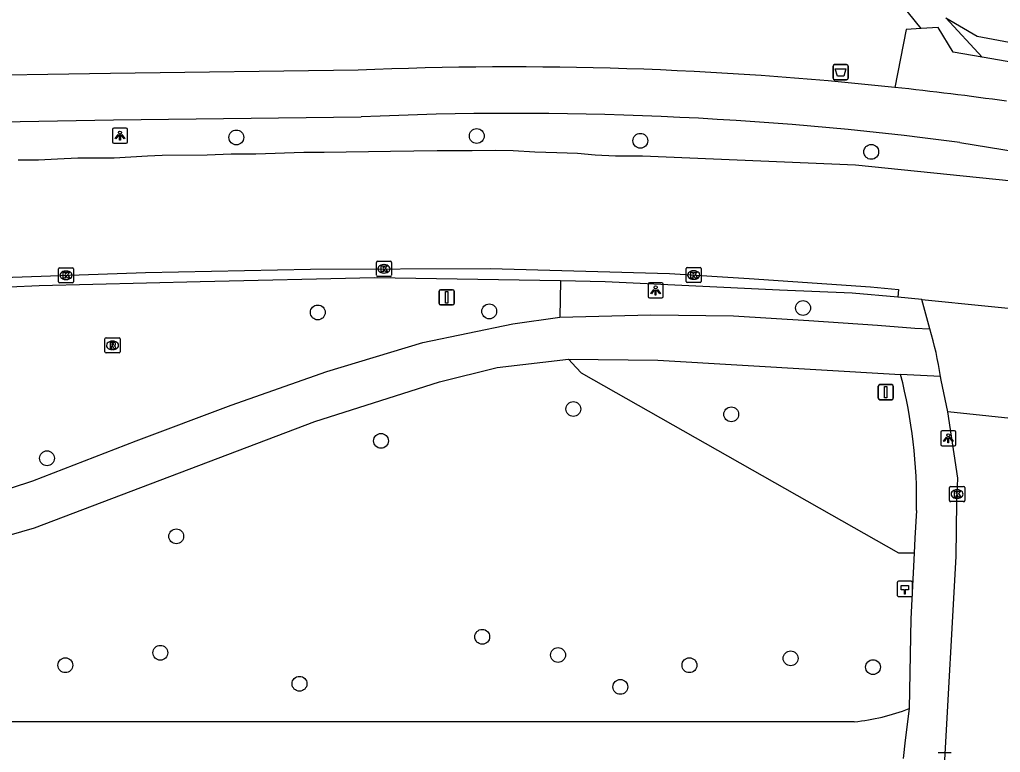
# Model space of a CAD drawing. Extents: x 160203 to 161526, y 379529 to 381797.
# Drawn here: x 161133.1 to 161197.8, y 380883.2 to 380931.5 of the extents above; entities that cross this region are included whole.
import ezdxf

# ---------------------------------------------------------------- set-up
doc = ezdxf.new("R2010")
doc.units = 0
for name, color, linetype in [('IMGEO_Afvalbak', 7, 'Continuous'), ('IMGEO_Berm_groen', 7, 'Continuous'), ('IMGEO_Boom', 7, 'Continuous'), ('IMGEO_Fietspad_gesloten', 7, 'Continuous'), ('IMGEO_Fietspad_open', 7, 'Continuous'), ('IMGEO_Groenvoorziening', 7, 'Continuous'), ('IMGEO_Hectometerpaal', 7, 'Continuous'), ('IMGEO_Kolk', 7, 'Continuous'), ('IMGEO_Lichtpunt', 7, 'Continuous'), ('IMGEO_Loofbos', 7, 'Continuous'), ('IMGEO_Rijbaan_lokaal_gesloten', 7, 'Continuous'), ('IMGEO_Rijbaan_lokaal_open', 7, 'Continuous'), ('IMGEO_Rioolput', 7, 'Continuous'), ('IMGEO_Verkeersbordpaal', 7, 'Continuous'), ('IMGEO_Voetpad_gesloten', 7, 'Continuous'), ('IMGEO_Voetpad_halfverhard', 7, 'Continuous'), ('IMGEO_Voetpad_open', 7, 'Continuous')]:
    doc.layers.add(name, color=color, linetype=linetype)

msp = doc.modelspace()

# ---------------------------------------------------------------- linework, layer by layer
at = {"layer": 'IMGEO_Afvalbak'}
for p, q in [((161186.831, 380928.554), (161187.621, 380928.554)), ((161187.621, 380928.554), (161186.831, 380928.554)), ((161186.731, 380927.654), (161186.731, 380928.454)), ((161186.731, 380928.454), (161186.731, 380927.654)), ((161187.721, 380928.454), (161187.721, 380927.654)), ((161187.721, 380927.654), (161187.721, 380928.454)), ((161187.621, 380927.554), (161186.831, 380927.554)), ((161186.831, 380927.554), (161187.621, 380927.554))]:
    msp.add_line(p, q, dxfattribs=at)
msp.add_lwpolyline([(161186.874, 380928.268), (161187.578, 380928.268), (161187.429, 380927.798), (161187.023, 380927.798), (161186.874, 380928.268)], dxfattribs=at)
for centre, start, end in [((161186.831, 380928.454), 90, 180), ((161186.831, 380928.454), 90, 180), ((161187.621, 380928.454), 0, 90), ((161187.621, 380928.454), 360, 90), ((161186.831, 380927.654), 180, 270), ((161186.831, 380927.654), 180, 270), ((161187.621, 380927.654), 270, 0), ((161187.621, 380927.654), 270, 0)]:
    msp.add_arc(centre, 0.1, start, end, dxfattribs=at)
at = {"layer": 'IMGEO_Berm_groen'}
msp.add_lwpolyline([(161168.767, 380914.29), (161168.72, 380911.906)], dxfattribs=at)
at = {"layer": 'IMGEO_Boom'}
for centre in [(161147.409, 380923.749), (161163.254, 380923.846), (161174.032, 380923.529), (161189.241, 380922.801), (161152.778, 380912.213), (161164.071, 380912.28), (161184.752, 380912.508), (161169.613, 380905.842), (161180.016, 380905.495), (161156.938, 380903.747), (161134.935, 380902.599), (161143.449, 380897.453), (161163.609, 380890.826), (161142.402, 380889.775), (161168.609, 380889.626), (161183.929, 380889.406), (161136.145, 380888.956), (161177.263, 380888.956), (161189.359, 380888.826), (161151.571, 380887.729), (161172.709, 380887.526)]:
    msp.add_circle(centre, 0.489, dxfattribs=at)
at = {"layer": 'IMGEO_Fietspad_gesloten'}
for points in [[(161155.434, 380928.184), (161139.116, 380927.962), (161128.086, 380927.788), (161112.162, 380927.419)], [(161112.141, 380924.413), (161129.457, 380924.74), (161139.313, 380924.904), (161155.644, 380925.105)], [(161195.083, 380923.418), (161215.734, 380920.046), (161241.583, 380915.484), (161241.601, 380915.43), (161241.7, 380915.16)]]:
    msp.add_lwpolyline(points, dxfattribs=at)
for centre, radius, start, end in [((161165.547, 380692.411), 235.99, 83.85537, 92.45609), ((161165.674, 380693.683), 234.712, 82.04692, 83.85291), ((161165.807, 380700.853), 224.482, 82.50645, 92.59489)]:
    msp.add_arc(centre, radius, start, end, dxfattribs=at)
at = {"layer": 'IMGEO_Fietspad_open'}
for points in [[(161036.488, 380895.698), (161042.305, 380896.208), (161061.067, 380897.388), (161073.38, 380897.959), (161084.082, 380898.213), (161095.1, 380898.454), (161105.332, 380898.53), (161117.126, 380898.124), (161120.668, 380898.073), (161123.689, 380898.327), (161129.631, 380899.685), (161133.998, 380901.119), (161140.815, 380903.746), (161147.074, 380906.106), (161153.371, 380908.314), (161159.693, 380910.23), (161165.622, 380911.461), (161168.72, 380911.906)], [(161168.72, 380911.906), (161174.712, 380912.058), (161180.158, 380911.994), (161185.135, 380911.677), (161189.654, 380911.373), (161192.117, 380911.17), (161193.109, 380911.126)], [(161046.53, 380893.634), (161053.032, 380894.05), (161066.888, 380894.645), (161088.156, 380895.281), (161098.02, 380895.357), (161120.693, 380895.154), (161127.777, 380896.195), (161134.112, 380898.01), (161152.584, 380905.015), (161160.785, 380907.642), (161164.606, 380908.593), (161169.291, 380909.126)], [(161169.291, 380909.126), (161175.182, 380909.076), (161191.179, 380908.112)], [(161193.813, 380907.987), (161191.179, 380908.112)]]:
    msp.add_lwpolyline(points, dxfattribs=at)
at = {"layer": 'IMGEO_Groenvoorziening'}
msp.add_lwpolyline([(161192.068, 380896.334), (161191.067, 380896.343), (161170.148, 380908.217), (161169.794, 380908.592), (161169.291, 380909.126)], dxfattribs=at)
at = {"layer": 'IMGEO_Hectometerpaal'}
for p, q in [((161190.959, 380894.402), (161190.959, 380893.561)), ((161190.959, 380894.402), (161190.959, 380893.561)), ((161191.875, 380894.486), (161191.034, 380894.486)), ((161191.875, 380894.486), (161191.034, 380894.486)), ((161191.959, 380893.57), (161191.959, 380894.411)), ((161191.959, 380893.57), (161191.959, 380894.411)), ((161191.043, 380893.486), (161191.884, 380893.486)), ((161191.043, 380893.486), (161191.884, 380893.486))]:
    msp.add_line(p, q, dxfattribs=at)
msp.add_lwpolyline([(161191.484, 380893.63), (161191.424, 380893.63), (161191.424, 380893.935), (161191.204, 380893.935), (161191.204, 380894.204), (161191.704, 380894.204), (161191.704, 380893.935), (161191.484, 380893.935), (161191.484, 380893.63)], dxfattribs=at)
for centre, start, end in [((161191.037, 380894.408), 92.4484, 184.28452), ((161191.037, 380894.408), 92.4484, 184.28452), ((161191.881, 380894.408), 2.4484, 94.28452), ((161191.881, 380894.408), 2.4484, 94.28452), ((161191.037, 380893.564), 182.4484, 274.28452), ((161191.037, 380893.564), 182.4484, 274.28452), ((161191.881, 380893.564), 272.4484, 4.28452), ((161191.881, 380893.564), 272.4484, 4.28452)]:
    msp.add_arc(centre, 0.0779, start, end, dxfattribs=at)
at = {"layer": 'IMGEO_Kolk'}
for p, q in [((161135.688, 380914.237), (161135.688, 380915.089)), ((161135.763, 380915.163), (161136.615, 380915.163)), ((161136.689, 380915.089), (161136.689, 380914.237)), ((161156.634, 380914.659), (161156.634, 380915.511)), ((161156.709, 380915.585), (161157.561, 380915.585)), ((161157.122, 380915.365), (161157.147, 380915.365)), ((161157.635, 380915.511), (161157.635, 380914.659)), ((161177.044, 380914.251), (161177.044, 380915.103)), ((161177.119, 380915.177), (161177.971, 380915.177)), ((161178.045, 380915.103), (161178.045, 380914.251)), ((161136.199, 380914.383), (161136.174, 380914.383)), ((161136.176, 380914.943), (161136.201, 380914.943)), ((161157.561, 380914.585), (161156.709, 380914.585)), ((161157.145, 380914.805), (161157.12, 380914.805)), ((161177.555, 380914.397), (161177.53, 380914.397)), ((161177.532, 380914.957), (161177.557, 380914.957)), ((161136.615, 380914.163), (161135.763, 380914.163)), ((161177.971, 380914.177), (161177.119, 380914.177)), ((161194.399, 380899.811), (161194.399, 380900.663)), ((161194.474, 380900.737), (161195.326, 380900.737)), ((161194.887, 380900.517), (161194.912, 380900.517)), ((161195.4, 380900.663), (161195.4, 380899.811)), ((161195.326, 380899.737), (161194.474, 380899.737)), ((161194.91, 380899.957), (161194.885, 380899.957)), ((161193.66, 380883.206), (161194.512, 380883.206))]:
    msp.add_line(p, q, dxfattribs=at)
for points in [[(161135.688, 380914.237), (161135.688, 380915.089)], [(161135.763, 380915.163), (161136.615, 380915.163)], [(161136.689, 380915.089), (161136.689, 380914.237)], [(161156.634, 380914.659), (161156.634, 380915.511)], [(161156.709, 380915.585), (161157.561, 380915.585)], [(161156.955, 380915.285), (161157.078, 380915.285), (161157.078, 380915.134), (161157.208, 380915.285), (161157.372, 380915.285), (161157.226, 380915.134), (161157.379, 380914.885), (161157.227, 380914.885), (161157.142, 380915.049), (161157.078, 380914.982), (161157.078, 380914.885), (161156.955, 380914.885), (161156.955, 380915.285)], [(161157.635, 380915.511), (161157.635, 380914.659)], [(161177.044, 380914.251), (161177.044, 380915.103)], [(161177.119, 380915.177), (161177.971, 380915.177)], [(161178.045, 380915.103), (161178.045, 380914.251)], [(161136.009, 380914.863), (161136.132, 380914.863), (161136.132, 380914.712), (161136.262, 380914.863), (161136.426, 380914.863), (161136.28, 380914.712), (161136.433, 380914.463), (161136.281, 380914.463), (161136.196, 380914.627), (161136.132, 380914.56), (161136.132, 380914.463), (161136.009, 380914.463), (161136.009, 380914.863)], [(161157.561, 380914.585), (161156.709, 380914.585)], [(161177.365, 380914.877), (161177.488, 380914.877), (161177.488, 380914.726), (161177.618, 380914.877), (161177.782, 380914.877), (161177.636, 380914.726), (161177.789, 380914.477), (161177.637, 380914.477), (161177.552, 380914.641), (161177.488, 380914.574), (161177.488, 380914.477), (161177.365, 380914.477), (161177.365, 380914.877)], [(161136.615, 380914.163), (161135.763, 380914.163)], [(161177.971, 380914.177), (161177.119, 380914.177)], [(161194.399, 380899.811), (161194.399, 380900.663)], [(161194.474, 380900.737), (161195.326, 380900.737)], [(161194.72, 380900.437), (161194.843, 380900.437), (161194.843, 380900.286), (161194.973, 380900.437), (161195.137, 380900.437), (161194.991, 380900.286), (161195.144, 380900.037), (161194.992, 380900.037), (161194.907, 380900.201), (161194.843, 380900.134), (161194.843, 380900.037), (161194.72, 380900.037), (161194.72, 380900.437)], [(161195.4, 380900.663), (161195.4, 380899.811)], [(161195.326, 380899.737), (161194.474, 380899.737)], [(161193.66, 380883.206), (161194.512, 380883.206)]]:
    msp.add_lwpolyline(points, dxfattribs=at)
for centre, start, end in [((161135.765, 380915.087), 91.55205, 178.44795), ((161135.765, 380915.087), 91.55205, 178.44795), ((161136.613, 380915.087), 1.55205, 88.44795), ((161136.613, 380915.087), 1.55205, 88.44795), ((161156.711, 380915.509), 91.55205, 178.44795), ((161156.711, 380915.509), 91.55205, 178.44795), ((161157.559, 380915.509), 1.55205, 88.44795), ((161157.559, 380915.509), 1.55205, 88.44795), ((161177.121, 380915.101), 91.55205, 178.44795), ((161177.121, 380915.101), 91.55205, 178.44795), ((161177.969, 380915.101), 1.55205, 88.44795), ((161177.969, 380915.101), 1.55205, 88.44795), ((161156.711, 380914.661), 181.55205, 268.44795), ((161156.711, 380914.661), 181.55205, 268.44795), ((161157.559, 380914.661), 271.55205, 358.44795), ((161157.559, 380914.661), 271.55205, 358.44795), ((161135.765, 380914.239), 181.55205, 268.44795), ((161135.765, 380914.239), 181.55205, 268.44795), ((161136.613, 380914.239), 271.55205, 358.44795), ((161136.613, 380914.239), 271.55205, 358.44795), ((161177.121, 380914.253), 181.55205, 268.44795), ((161177.121, 380914.253), 181.55205, 268.44795), ((161177.969, 380914.253), 271.55205, 358.44795), ((161177.969, 380914.253), 271.55205, 358.44795), ((161194.476, 380900.661), 91.55205, 178.44795), ((161194.476, 380900.661), 91.55205, 178.44795), ((161195.324, 380900.661), 1.55205, 88.44795), ((161195.324, 380900.661), 1.55205, 88.44795), ((161194.476, 380899.813), 181.55205, 268.44795), ((161194.476, 380899.813), 181.55205, 268.44795), ((161195.324, 380899.813), 271.55205, 358.44795), ((161195.324, 380899.813), 271.55205, 358.44795)]:
    msp.add_arc(centre, 0.0765, start, end, dxfattribs=at)
for centre, major_axis, ratio, start_param, end_param in [((161157.121, 380915.085), (-0.387, 0.002), 0.722429, 4.712389, 7.853982), ((161157.146, 380915.085), (-0.39, 0.002), 0.717154, 1.570796, 4.712389), ((161136.175, 380914.663), (-0.387, 0.002), 0.722429, 4.712389, 7.853982), ((161136.2, 380914.663), (-0.39, 0.002), 0.717154, 1.570796, 4.712389), ((161177.531, 380914.677), (-0.387, 0.002), 0.722429, 4.712389, 7.853982), ((161177.556, 380914.677), (-0.39, 0.002), 0.717154, 1.570796, 4.712389), ((161194.886, 380900.237), (-0.387, 0.002), 0.722429, 4.712389, 7.853982), ((161194.911, 380900.237), (-0.39, 0.002), 0.717154, 1.570796, 4.712389)]:
    msp.add_ellipse(centre, major_axis=major_axis, ratio=ratio, start_param=start_param, end_param=end_param, dxfattribs=at)
at = {"layer": 'IMGEO_Lichtpunt'}
for p, q in [((161139.244, 380924.276), (161139.244, 380923.469)), ((161139.244, 380924.276), (161139.244, 380923.469)), ((161140.146, 380924.371), (161139.338, 380924.371)), ((161140.146, 380924.371), (161139.338, 380924.371)), ((161140.24, 380923.469), (161140.24, 380924.276)), ((161140.24, 380923.469), (161140.24, 380924.276)), ((161139.338, 380923.375), (161140.146, 380923.375)), ((161139.338, 380923.375), (161140.146, 380923.375)), ((161174.536, 380914.067), (161174.536, 380913.26)), ((161174.536, 380914.067), (161174.536, 380913.26)), ((161175.438, 380914.162), (161174.63, 380914.162)), ((161175.438, 380914.162), (161174.63, 380914.162)), ((161175.532, 380913.26), (161175.532, 380914.067)), ((161175.532, 380913.26), (161175.532, 380914.067)), ((161174.63, 380913.166), (161175.438, 380913.166)), ((161174.63, 380913.166), (161175.438, 380913.166)), ((161193.82, 380904.321), (161193.82, 380903.514)), ((161193.82, 380904.321), (161193.82, 380903.514)), ((161194.722, 380904.416), (161193.914, 380904.416)), ((161194.722, 380904.416), (161193.914, 380904.416)), ((161194.816, 380903.514), (161194.816, 380904.321)), ((161194.816, 380903.514), (161194.816, 380904.321)), ((161193.914, 380903.42), (161194.722, 380903.42)), ((161193.914, 380903.42), (161194.722, 380903.42))]:
    msp.add_line(p, q, dxfattribs=at)
for points in [[(161139.618, 380923.94), (161139.657, 380923.912), (161139.469, 380923.65), (161139.431, 380923.677), (161139.618, 380923.94)], [(161139.72, 380923.892), (161139.767, 380923.892), (161139.767, 380923.57), (161139.72, 380923.57), (161139.72, 380923.892)], [(161139.83, 380923.912), (161139.868, 380923.939), (161140.055, 380923.677), (161140.016, 380923.649), (161139.83, 380923.912)], [(161174.91, 380913.731), (161174.949, 380913.703), (161174.761, 380913.441), (161174.723, 380913.468), (161174.91, 380913.731)], [(161175.122, 380913.703), (161175.16, 380913.73), (161175.347, 380913.468), (161175.308, 380913.44), (161175.122, 380913.703)], [(161175.012, 380913.683), (161175.059, 380913.683), (161175.059, 380913.361), (161175.012, 380913.361), (161175.012, 380913.683)], [(161194.194, 380903.985), (161194.233, 380903.957), (161194.045, 380903.695), (161194.007, 380903.722), (161194.194, 380903.985)], [(161194.296, 380903.937), (161194.343, 380903.937), (161194.343, 380903.615), (161194.296, 380903.615), (161194.296, 380903.937)], [(161194.406, 380903.957), (161194.444, 380903.984), (161194.631, 380903.722), (161194.592, 380903.694), (161194.406, 380903.957)]]:
    msp.add_lwpolyline(points, dxfattribs=at)
for centre in [(161139.743, 380924.074), (161175.035, 380913.865), (161194.319, 380904.119)]:
    msp.add_circle(centre, 0.0994, dxfattribs=at)
for centre, start, end in [((161139.338, 380924.276), 90, 180), ((161139.338, 380924.276), 90, 180), ((161140.146, 380924.276), 0, 90), ((161140.146, 380924.276), 0, 90), ((161139.338, 380923.469), 180, 270), ((161139.338, 380923.469), 180, 270), ((161140.146, 380923.469), 270, 0), ((161140.146, 380923.469), 270, 360), ((161174.63, 380914.067), 90, 180), ((161174.63, 380914.067), 90, 180), ((161175.438, 380914.067), 0, 90), ((161175.438, 380914.067), 0, 90), ((161174.63, 380913.26), 180, 270), ((161174.63, 380913.26), 180, 270), ((161175.438, 380913.26), 270, 0), ((161175.438, 380913.26), 270, 360), ((161193.914, 380904.321), 90, 180), ((161193.914, 380904.321), 90, 180), ((161194.722, 380904.321), 0, 90), ((161194.722, 380904.321), 0, 90), ((161193.914, 380903.514), 180, 270), ((161193.914, 380903.514), 180, 270), ((161194.722, 380903.514), 270, 0), ((161194.722, 380903.514), 270, 360)]:
    msp.add_arc(centre, 0.0946, start, end, dxfattribs=at)
at = {"layer": 'IMGEO_Loofbos'}
msp.add_lwpolyline([(161194.167, 380931.644), (161196.218, 380930.417), (161225.263, 380924.969), (161239.171, 380922.585), (161250.225, 380922.115)], dxfattribs=at)
at = {"layer": 'IMGEO_Rijbaan_lokaal_gesloten'}
for points in [[(161215.734, 380919.116), (161188.202, 380921.915), (161174.182, 380922.517), (161172.389, 380922.515), (161171.056, 380922.578), (161169.888, 380922.692), (161168.517, 380922.73), (161167.069, 380922.781), (161165.66, 380922.87), (161164.492, 380922.895), (161162.943, 380922.857), (161160.633, 380922.87), (161157.561, 380922.832), (161153.206, 380922.756), (161151.86, 380922.756), (161148.687, 380922.654), (161147.062, 380922.654), (161145.487, 380922.591), (161142.529, 380922.565), (161141.552, 380922.515), (161139.355, 380922.388), (161138.061, 380922.375), (161136.956, 380922.388), (161135.623, 380922.324), (161134.366, 380922.248), (161133.033, 380922.261)], [(161025.803, 380899.718), (161025.679, 380900.148), (161033.699, 380901.766), (161042.064, 380903.365), (161048.817, 380904.558), (161059.887, 380906.411), (161071.578, 380908.251), (161085.288, 380910.129), (161094.427, 380911.322), (161102.994, 380912.292), (161112.912, 380913.269), (161120.287, 380913.936), (161130.782, 380914.474), (161141.425, 380914.85), (161152.292, 380915.065), (161164.137, 380915.116), (161175.956, 380914.774), (161181.192, 380914.458), (161189.193, 380913.891), (161191.032, 380913.725), (161191.004, 380913.226)], [(161192.583, 380913.076), (161191.004, 380913.226)], [(161192.583, 380913.076), (161205.693, 380911.738)], [(161192.955, 380864.878), (161193.758, 380875.817), (161194.066, 380882.316), (161194.834, 380896.118), (161194.877, 380899.697), (161194.947, 380901.276), (161194.289, 380905.667)], [(161202.822, 380904.76), (161194.289, 380905.667)]]:
    msp.add_lwpolyline(points, dxfattribs=at)
at = {"layer": 'IMGEO_Rijbaan_lokaal_open'}
for points in [[(161168.767, 380914.29), (161156.52, 380914.494), (161145.015, 380914.223), (161134.408, 380913.956), (161126.58, 380913.617), (161113.522, 380912.648), (161102.153, 380911.581), (161087.065, 380909.799), (161067.236, 380906.944), (161047.688, 380903.746), (161046.226, 380903.483)], [(161191.004, 380913.226), (161187.982, 380913.473), (161183.188, 380913.682), (161171.703, 380914.241), (161168.767, 380914.29)], [(161193.109, 380911.126), (161192.961, 380911.608), (161192.583, 380913.076)], [(161194.289, 380905.667), (161193.849, 380907.749), (161193.813, 380907.987)]]:
    msp.add_lwpolyline(points, dxfattribs=at)
msp.add_arc((161169.785, 380904.247), 24.317, 8.84817, 16.43354, dxfattribs=at)
at = {"layer": 'IMGEO_Rioolput'}
for p, q in [((161138.752, 380909.615), (161138.752, 380910.467)), ((161138.827, 380910.541), (161139.679, 380910.541)), ((161139.753, 380910.467), (161139.753, 380909.615)), ((161139.24, 380910.321), (161139.265, 380910.321)), ((161139.679, 380909.541), (161138.827, 380909.541)), ((161139.263, 380909.761), (161139.238, 380909.761))]:
    msp.add_line(p, q, dxfattribs=at)
for points in [[(161138.752, 380909.615), (161138.752, 380910.467)], [(161138.827, 380910.541), (161139.679, 380910.541)], [(161139.753, 380910.467), (161139.753, 380909.615)], [(161139.341, 380910.239), (161139.089, 380910.241), (161139.089, 380909.841)], [(161139.089, 380909.841), (161139.213, 380909.841), (161139.213, 380910.003), (161139.224, 380910.003)], [(161139.267, 380910.16), (161139.213, 380910.16), (161139.213, 380910.079)], [(161139.213, 380910.079), (161139.265, 380910.079)], [(161139.271, 380909.974), (161139.342, 380909.841), (161139.482, 380909.841), (161139.417, 380909.967)], [(161139.679, 380909.541), (161138.827, 380909.541)]]:
    msp.add_lwpolyline(points, dxfattribs=at)
for centre, radius, start, end in [((161138.829, 380910.465), 0.0765, 91.55205, 178.44795), ((161138.829, 380910.465), 0.0765, 91.55205, 178.44795), ((161139.677, 380910.465), 0.0765, 1.55205, 88.44795), ((161139.677, 380910.465), 0.0765, 1.55205, 88.44795), ((161139.223, 380909.95), 0.0533, 26.02933, 88.69889), ((161139.249, 380910.268), 0.19, 274.7715, 282.96867), ((161139.273, 380910.064), 0.0964, 77.00612, 93.18647), ((161139.287, 380910.121), 0.0378, 276.66336, 79.67722), ((161139.34, 380910.129), 0.109, 350.36119, 89.41601), ((161139.338, 380910.129), 0.112, 277.58423, 350.98172), ((161139.322, 380909.914), 0.108, 29.51342, 73.79051), ((161138.829, 380909.617), 0.0765, 181.55205, 268.44795), ((161138.829, 380909.617), 0.0765, 181.55205, 268.44795), ((161139.677, 380909.617), 0.0765, 271.55205, 358.44795), ((161139.677, 380909.617), 0.0765, 271.55205, 358.44795)]:
    msp.add_arc(centre, radius, start, end, dxfattribs=at)
for centre, major_axis, ratio, start_param, end_param in [((161139.239, 380910.041), (-0.387, 0.002), 0.722429, 4.712389, 7.853982), ((161139.264, 380910.041), (-0.39, 0.002), 0.717154, 1.570796, 4.712389)]:
    msp.add_ellipse(centre, major_axis=major_axis, ratio=ratio, start_param=start_param, end_param=end_param, dxfattribs=at)
at = {"layer": 'IMGEO_Verkeersbordpaal'}
for p, q in [((161160.869, 380913.708), (161161.659, 380913.708)), ((161161.659, 380913.708), (161160.869, 380913.708)), ((161160.769, 380912.808), (161160.769, 380913.608)), ((161160.769, 380913.608), (161160.769, 380912.808)), ((161161.759, 380913.608), (161161.759, 380912.808)), ((161161.759, 380912.808), (161161.759, 380913.608)), ((161161.659, 380912.708), (161160.869, 380912.708)), ((161160.869, 380912.708), (161161.659, 380912.708)), ((161189.704, 380906.556), (161189.704, 380907.356)), ((161189.704, 380907.356), (161189.704, 380906.556)), ((161189.804, 380907.456), (161190.594, 380907.456)), ((161190.594, 380907.456), (161189.804, 380907.456)), ((161190.694, 380907.356), (161190.694, 380906.556)), ((161190.694, 380906.556), (161190.694, 380907.356)), ((161190.594, 380906.456), (161189.804, 380906.456)), ((161189.804, 380906.456), (161190.594, 380906.456))]:
    msp.add_line(p, q, dxfattribs=at)
for points in [[(161161.189, 380913.583), (161161.339, 380913.583), (161161.339, 380912.833), (161161.189, 380912.833), (161161.189, 380913.583)], [(161190.124, 380907.331), (161190.274, 380907.331), (161190.274, 380906.581), (161190.124, 380906.581), (161190.124, 380907.331)]]:
    msp.add_lwpolyline(points, dxfattribs=at)
for centre, start, end in [((161160.869, 380913.608), 90, 180), ((161160.869, 380913.608), 90, 180), ((161161.659, 380913.608), 0, 90), ((161161.659, 380913.608), 360, 90), ((161160.869, 380912.808), 180, 270), ((161160.869, 380912.808), 180, 270), ((161161.659, 380912.808), 270, 0), ((161161.659, 380912.808), 270, 0), ((161189.804, 380907.356), 90, 180), ((161189.804, 380907.356), 90, 180), ((161190.594, 380907.356), 0, 90), ((161190.594, 380907.356), 360, 90), ((161189.804, 380906.556), 180, 270), ((161189.804, 380906.556), 180, 270), ((161190.594, 380906.556), 270, 0), ((161190.594, 380906.556), 270, 0)]:
    msp.add_arc(centre, 0.1, start, end, dxfattribs=at)
at = {"layer": 'IMGEO_Voetpad_gesloten'}
for points in [[(161192.535, 380930.926), (161191.537, 380930.865), (161190.807, 380927.045)], [(161196.559, 380929.043), (161194.633, 380929.379), (161193.661, 380930.995), (161192.535, 380930.926)], [(161249.868, 380920.965), (161244.722, 380921.374), (161241.493, 380921.459), (161236.803, 380922.143), (161221.834, 380924.639), (161196.559, 380929.043)]]:
    msp.add_lwpolyline(points, dxfattribs=at)
at = {"layer": 'IMGEO_Voetpad_halfverhard'}
for points in [[(161192.535, 380930.926), (161161.952, 380968.809), (161147.596, 380986.236)], [(161196.559, 380929.043), (161194.167, 380931.644)]]:
    msp.add_lwpolyline(points, dxfattribs=at)
at = {"layer": 'IMGEO_Voetpad_open'}
for points in [[(161192.226, 380899.159), (161192.118, 380897.334), (161192.068, 380896.334)], [(161192.068, 380896.334), (161191.851, 380892.012), (161191.741, 380886.101)], [(161191.741, 380886.101), (161191.486, 380884.007), (161191.341, 380882.812)], [(161188.126, 380885.225), (161036.754, 380885.229)]]:
    msp.add_lwpolyline(points, dxfattribs=at)
for centre, radius, start, end in [((161159.384, 380899.856), 32.85, 358.7842, 14.55601), ((161186.882, 380898.256), 13.09, 275.45361, 291.7895)]:
    msp.add_arc(centre, radius, start, end, dxfattribs=at)

doc.saveas('drawing.dxf')
